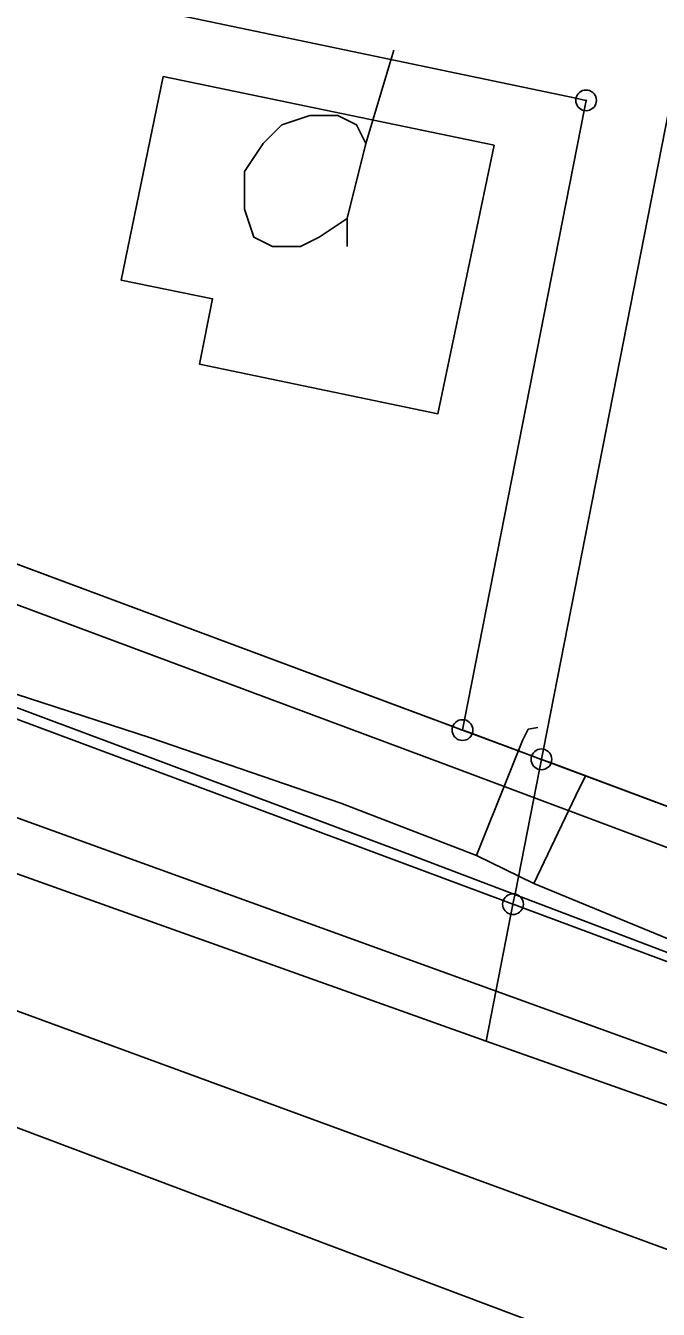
# Model space of a CAD drawing. Extents: x -645676 to -642474, y -1077513 to -1072613.
# Drawn here: x -644224.5 to -644194.1, y -1075031.7 to -1074969.9 of the extents above; entities that cross this region are included whole.
import ezdxf

# ---------------------------------------------------------------- set-up
doc = ezdxf.new("R2010")
doc.units = 0
for name, color, linetype in [('_elezni_n__tra_', 7, 'Continuous'), ('katastr_ln___zem____popis', 7, 'Continuous'), ('KN', 7, 'Continuous'), ('KULTURY_STAV', 7, 'Continuous'), ('KULTURY_ZNACKY', 7, 'Continuous'), ('Obvod_KP_', 7, 'Continuous'), ('OBVOD_PU', 7, 'Continuous'), ('PLYNOVOD', 7, 'Continuous'), ('SDELOVACI', 7, 'Continuous'), ('Silnice_II__t__dy_a_III__t__dy', 7, 'Continuous')]:
    doc.layers.add(name, color=color, linetype=linetype)

# ---------------------------------------------------------------- blocks, each defined once
blk = doc.blocks.new('$431')
blk.add_line((0.63, 0.99), (0.9, 1.89))
blk.add_lwpolyline([(0.45, 0), (0.45, 0.27), (0.63, 0.99), (0.54, 1.17), (0.36, 1.26), (0.09, 1.26), (-0.18, 1.17), (-0.36, 0.99), (-0.54, 0.72), (-0.54, 0.36), (-0.45, 0.09), (-0.27, 0), (0, 0), (0.18, 0.09), (0.45, 0.27)])

msp = doc.modelspace()

# ---------------------------------------------------------------- linework, layer by layer
at = {"layer": '_elezni_n__tra_'}
msp.add_lwpolyline([(-645032.05, -1074719.88), (-645007.73, -1074729.17), (-644983.14, -1074736.55), (-644942.37, -1074750.02), (-644914.47, -1074760.84), (-644882.89, -1074772.03), (-644837.1, -1074789.71), (-644791.46, -1074806.27), (-644722.98, -1074831.82), (-644692.05, -1074843.35), (-644645.1, -1074860.33), (-644595.62, -1074879.05), (-644567.2, -1074889.68), (-644538.28, -1074900.75), (-644463.04, -1074928.93), (-644414.14, -1074947.15), (-644324.54, -1074980.78), (-644238.86, -1075012.25), (-644147.17, -1075045.91), (-644073.62, -1075073.69), (-644009.64, -1075097.37)], dxfattribs=at)
at = {"layer": 'KN'}
for points in [[(-644192.23, -1074967.22), (-644199.59, -1075004.77), (-644199.6, -1075004.77), (-644199.69, -1075004.76), (-644199.78, -1075004.77), (-644199.86, -1075004.79), (-644199.94, -1075004.83), (-644200.01, -1075004.88), (-644200.07, -1075004.94), (-644200.12, -1075005.01), (-644200.16, -1075005.09), (-644203.02, -1075004.02), (-644203, -1075003.94), (-644202.99, -1075003.85), (-644203, -1075003.76), (-644203.02, -1075003.68), (-644203.06, -1075003.6), (-644203.11, -1075003.53), (-644203.17, -1075003.47), (-644203.24, -1075003.42), (-644203.32, -1075003.38), (-644203.39, -1075003.36), (-644197.64, -1074974.03), (-644197.63, -1074974.03), (-644197.54, -1074974.04), (-644197.45, -1074974.03), (-644197.37, -1074974.01), (-644197.29, -1074973.97), (-644197.22, -1074973.92), (-644197.16, -1074973.86), (-644197.11, -1074973.79), (-644197.07, -1074973.71), (-644197.05, -1074973.63), (-644197.04, -1074973.54), (-644197.05, -1074973.45), (-644197.07, -1074973.37), (-644197.11, -1074973.29), (-644197.16, -1074973.22), (-644197.22, -1074973.16), (-644197.29, -1074973.11), (-644197.37, -1074973.07), (-644197.45, -1074973.05), (-644197.54, -1074973.04), (-644197.63, -1074973.05), (-644197.71, -1074973.07), (-644197.79, -1074973.11), (-644197.86, -1074973.16), (-644197.92, -1074973.22), (-644197.97, -1074973.29), (-644198.01, -1074973.37), (-644198.03, -1074973.44), (-644224.22, -1074967.94)], [(-644186.14, -1075010.32), (-644199.22, -1075005.43), (-644199.2, -1075005.35), (-644199.19, -1075005.26), (-644199.2, -1075005.17), (-644199.22, -1075005.09), (-644199.26, -1075005.01), (-644199.31, -1075004.94), (-644199.37, -1075004.88), (-644199.44, -1075004.83), (-644199.52, -1075004.79), (-644199.59, -1075004.77), (-644192.23, -1074967.22)], [(-644224.22, -1074967.94), (-644198.03, -1074973.44), (-644198.03, -1074973.45), (-644198.04, -1074973.54), (-644198.03, -1074973.63), (-644198.01, -1074973.71), (-644197.97, -1074973.79), (-644197.92, -1074973.86), (-644197.86, -1074973.92), (-644197.79, -1074973.97), (-644197.71, -1074974.01), (-644197.64, -1074974.03), (-644203.39, -1075003.36), (-644203.4, -1075003.36), (-644203.49, -1075003.35), (-644203.58, -1075003.36), (-644203.66, -1075003.38), (-644203.74, -1075003.42), (-644203.81, -1075003.47), (-644203.87, -1075003.53), (-644203.92, -1075003.6), (-644203.96, -1075003.68), (-644229.46, -1074994.18)], [(-644197.54, -1074973.55), (-644197.54, -1074973.54), (-644197.55, -1074973.54), (-644197.55, -1074973.53), (-644197.54, -1074973.53), (-644197.53, -1074973.53), (-644197.53, -1074973.54), (-644197.53, -1074973.55), (-644197.54, -1074973.55)], [(-644229.46, -1074994.18), (-644203.96, -1075003.68), (-644203.98, -1075003.76), (-644203.99, -1075003.85), (-644203.98, -1075003.94), (-644203.96, -1075004.02), (-644203.92, -1075004.1), (-644203.87, -1075004.17), (-644203.81, -1075004.23), (-644203.74, -1075004.28), (-644203.66, -1075004.32), (-644203.58, -1075004.34), (-644203.49, -1075004.35), (-644203.4, -1075004.34), (-644203.32, -1075004.32), (-644203.24, -1075004.28), (-644203.17, -1075004.23), (-644203.11, -1075004.17), (-644203.06, -1075004.1), (-644203.02, -1075004.02), (-644200.16, -1075005.09), (-644200.18, -1075005.17), (-644200.19, -1075005.26), (-644200.18, -1075005.35), (-644200.16, -1075005.43), (-644200.12, -1075005.51), (-644200.07, -1075005.58), (-644200.01, -1075005.64), (-644199.94, -1075005.69), (-644199.86, -1075005.73), (-644199.79, -1075005.75), (-644200.96, -1075011.74), (-644200.97, -1075011.74), (-644201.06, -1075011.73), (-644201.15, -1075011.74), (-644201.23, -1075011.76), (-644201.31, -1075011.8), (-644201.38, -1075011.85), (-644201.44, -1075011.91), (-644201.49, -1075011.98), (-644201.53, -1075012.06), (-644230.84, -1075001.13)], [(-644203.02, -1075004.02), (-644203.48, -1075003.85), (-644203.48, -1075003.84), (-644203.49, -1075003.84), (-644203.39, -1075003.36), (-644203.32, -1075003.38), (-644203.24, -1075003.42), (-644203.17, -1075003.47), (-644203.11, -1075003.53), (-644203.06, -1075003.6), (-644203.02, -1075003.68), (-644203, -1075003.76), (-644202.99, -1075003.85), (-644203, -1075003.94), (-644203.02, -1075004.02)], [(-644203.48, -1075003.85), (-644203.49, -1075003.85), (-644203.49, -1075003.84), (-644203.48, -1075003.84), (-644203.48, -1075003.85)], [(-644199.22, -1075005.43), (-644199.68, -1075005.26), (-644199.68, -1075005.25), (-644199.69, -1075005.25), (-644199.59, -1075004.77), (-644199.52, -1075004.79), (-644199.44, -1075004.83), (-644199.37, -1075004.88), (-644199.31, -1075004.94), (-644199.26, -1075005.01), (-644199.22, -1075005.09), (-644199.2, -1075005.17), (-644199.19, -1075005.26), (-644199.2, -1075005.35), (-644199.22, -1075005.43)], [(-644199.68, -1075005.26), (-644199.69, -1075005.26), (-644199.69, -1075005.25), (-644199.68, -1075005.25), (-644199.68, -1075005.26)], [(-644186.42, -1075017.68), (-644200.59, -1075012.4), (-644200.57, -1075012.32), (-644200.56, -1075012.23), (-644200.57, -1075012.14), (-644200.59, -1075012.06), (-644200.63, -1075011.98), (-644200.68, -1075011.91), (-644200.74, -1075011.85), (-644200.81, -1075011.8), (-644200.89, -1075011.76), (-644200.96, -1075011.74), (-644199.79, -1075005.75), (-644199.78, -1075005.75), (-644199.69, -1075005.76), (-644199.6, -1075005.75), (-644199.52, -1075005.73), (-644199.44, -1075005.69), (-644199.37, -1075005.64), (-644199.31, -1075005.58), (-644199.26, -1075005.51), (-644199.22, -1075005.43), (-644186.14, -1075010.32)], [(-644200.59, -1075012.4), (-644201.05, -1075012.23), (-644201.05, -1075012.22), (-644201.06, -1075012.22), (-644200.96, -1075011.74), (-644200.89, -1075011.76), (-644200.81, -1075011.8), (-644200.74, -1075011.85), (-644200.68, -1075011.91), (-644200.63, -1075011.98), (-644200.59, -1075012.06), (-644200.57, -1075012.14), (-644200.56, -1075012.23), (-644200.57, -1075012.32), (-644200.59, -1075012.4)], [(-644201.06, -1075012.22), (-644201.06, -1075012.23), (-644201.07, -1075012.23), (-644201.07, -1075012.22), (-644201.06, -1075012.22)], [(-644201.05, -1075012.23), (-644201.06, -1075012.23), (-644201.06, -1075012.22), (-644201.05, -1075012.22), (-644201.05, -1075012.23)]]:
    msp.add_lwpolyline(points, dxfattribs=at)
for points in [[(-644201.97, -1074975.7), (-644204.67, -1074988.62), (-644216.15, -1074986.23), (-644215.52, -1074983.09), (-644219.92, -1074982.19), (-644217.89, -1074972.39)], [(-644201.97, -1074975.7), (-644217.89, -1074972.39), (-644219.92, -1074982.19), (-644215.52, -1074983.09), (-644216.15, -1074986.23), (-644204.67, -1074988.62)], [(-644197.64, -1074974.03), (-644197.54, -1074973.55), (-644197.53, -1074973.55), (-644197.53, -1074973.54), (-644197.53, -1074973.53), (-644197.54, -1074973.53), (-644197.55, -1074973.53), (-644197.55, -1074973.54), (-644198.03, -1074973.44), (-644198.01, -1074973.37), (-644197.97, -1074973.29), (-644197.92, -1074973.22), (-644197.86, -1074973.16), (-644197.79, -1074973.11), (-644197.71, -1074973.07), (-644197.63, -1074973.05), (-644197.54, -1074973.04), (-644197.45, -1074973.05), (-644197.37, -1074973.07), (-644197.29, -1074973.11), (-644197.22, -1074973.16), (-644197.16, -1074973.22), (-644197.11, -1074973.29), (-644197.07, -1074973.37), (-644197.05, -1074973.45), (-644197.04, -1074973.54), (-644197.05, -1074973.63), (-644197.07, -1074973.71), (-644197.11, -1074973.79), (-644197.16, -1074973.86), (-644197.22, -1074973.92), (-644197.29, -1074973.97), (-644197.37, -1074974.01), (-644197.45, -1074974.03), (-644197.54, -1074974.04), (-644197.63, -1074974.03)], [(-644197.55, -1074973.54), (-644197.55, -1074973.55), (-644197.54, -1074973.55), (-644197.64, -1074974.03), (-644197.71, -1074974.01), (-644197.79, -1074973.97), (-644197.86, -1074973.92), (-644197.92, -1074973.86), (-644197.97, -1074973.79), (-644198.01, -1074973.71), (-644198.03, -1074973.63), (-644198.04, -1074973.54), (-644198.03, -1074973.45), (-644198.03, -1074973.44)], [(-644197.54, -1074973.55), (-644197.55, -1074973.55), (-644197.55, -1074973.54), (-644197.54, -1074973.54)], [(-644201.53, -1075012.06), (-644201.55, -1075012.14), (-644201.56, -1075012.23), (-644201.55, -1075012.32), (-644201.53, -1075012.4), (-644201.49, -1075012.48), (-644201.44, -1075012.55), (-644201.38, -1075012.61), (-644201.31, -1075012.66), (-644201.23, -1075012.7), (-644201.16, -1075012.72), (-644202.35, -1075018.82), (-644232.72, -1075008), (-644231.41, -1075001.45), (-644231.4, -1075001.45), (-644231.31, -1075001.46), (-644231.22, -1075001.45), (-644231.14, -1075001.43), (-644231.06, -1075001.39), (-644230.99, -1075001.34), (-644230.93, -1075001.28), (-644230.88, -1075001.21), (-644230.84, -1075001.13)], [(-644203.39, -1075003.36), (-644203.49, -1075003.84), (-644203.5, -1075003.84), (-644203.5, -1075003.85), (-644203.96, -1075003.68), (-644203.92, -1075003.6), (-644203.87, -1075003.53), (-644203.81, -1075003.47), (-644203.74, -1075003.42), (-644203.66, -1075003.38), (-644203.58, -1075003.36), (-644203.49, -1075003.35), (-644203.4, -1075003.36)], [(-644203.5, -1075003.85), (-644203.5, -1075003.86), (-644203.49, -1075003.86), (-644203.48, -1075003.86), (-644203.48, -1075003.85), (-644203.02, -1075004.02), (-644203.06, -1075004.1), (-644203.11, -1075004.17), (-644203.17, -1075004.23), (-644203.24, -1075004.28), (-644203.32, -1075004.32), (-644203.4, -1075004.34), (-644203.49, -1075004.35), (-644203.58, -1075004.34), (-644203.66, -1075004.32), (-644203.74, -1075004.28), (-644203.81, -1075004.23), (-644203.87, -1075004.17), (-644203.92, -1075004.1), (-644203.96, -1075004.02), (-644203.98, -1075003.94), (-644203.99, -1075003.85), (-644203.98, -1075003.76), (-644203.96, -1075003.68)], [(-644203.49, -1075003.85), (-644203.5, -1075003.85), (-644203.5, -1075003.84), (-644203.49, -1075003.84)], [(-644203.49, -1075003.85), (-644203.48, -1075003.85), (-644203.48, -1075003.86), (-644203.49, -1075003.86), (-644203.5, -1075003.86), (-644203.5, -1075003.85)], [(-644199.7, -1075005.26), (-644199.7, -1075005.27), (-644199.69, -1075005.27), (-644199.79, -1075005.75), (-644199.86, -1075005.73), (-644199.94, -1075005.69), (-644200.01, -1075005.64), (-644200.07, -1075005.58), (-644200.12, -1075005.51), (-644200.16, -1075005.43), (-644200.18, -1075005.35), (-644200.19, -1075005.26), (-644200.18, -1075005.17), (-644200.16, -1075005.09)], [(-644199.59, -1075004.77), (-644199.69, -1075005.25), (-644199.7, -1075005.25), (-644199.7, -1075005.26), (-644200.16, -1075005.09), (-644200.12, -1075005.01), (-644200.07, -1075004.94), (-644200.01, -1075004.88), (-644199.94, -1075004.83), (-644199.86, -1075004.79), (-644199.78, -1075004.77), (-644199.69, -1075004.76), (-644199.6, -1075004.77)], [(-644199.22, -1075005.43), (-644199.26, -1075005.51), (-644199.31, -1075005.58), (-644199.37, -1075005.64), (-644199.44, -1075005.69), (-644199.52, -1075005.73), (-644199.6, -1075005.75), (-644199.69, -1075005.76), (-644199.78, -1075005.75), (-644199.79, -1075005.75), (-644199.69, -1075005.27), (-644199.68, -1075005.27), (-644199.68, -1075005.26)], [(-644199.69, -1075005.26), (-644199.7, -1075005.26), (-644199.7, -1075005.25), (-644199.69, -1075005.25)], [(-644199.69, -1075005.26), (-644199.69, -1075005.27), (-644199.7, -1075005.27), (-644199.7, -1075005.26)], [(-644199.68, -1075005.26), (-644199.68, -1075005.27), (-644199.69, -1075005.27), (-644199.69, -1075005.26)], [(-644201.07, -1075012.23), (-644201.07, -1075012.24), (-644201.06, -1075012.24), (-644201.16, -1075012.72), (-644201.23, -1075012.7), (-644201.31, -1075012.66), (-644201.38, -1075012.61), (-644201.44, -1075012.55), (-644201.49, -1075012.48), (-644201.53, -1075012.4), (-644201.55, -1075012.32), (-644201.56, -1075012.23), (-644201.55, -1075012.14), (-644201.53, -1075012.06)], [(-644200.96, -1075011.74), (-644201.06, -1075012.22), (-644201.07, -1075012.22), (-644201.07, -1075012.23), (-644201.53, -1075012.06), (-644201.49, -1075011.98), (-644201.44, -1075011.91), (-644201.38, -1075011.85), (-644201.31, -1075011.8), (-644201.23, -1075011.76), (-644201.15, -1075011.74), (-644201.06, -1075011.73), (-644200.97, -1075011.74)], [(-644186.42, -1075017.68), (-644186.44, -1075017.76), (-644186.45, -1075017.85), (-644186.44, -1075017.94), (-644186.42, -1075018.02), (-644186.38, -1075018.1), (-644186.33, -1075018.17), (-644186.27, -1075018.23), (-644186.2, -1075018.28), (-644186.12, -1075018.32), (-644186.04, -1075018.34), (-644185.97, -1075018.35), (-644186.2, -1075024.53), (-644202.35, -1075018.82), (-644201.16, -1075012.72), (-644201.15, -1075012.72), (-644201.06, -1075012.73), (-644200.97, -1075012.72), (-644200.89, -1075012.7), (-644200.81, -1075012.66), (-644200.74, -1075012.61), (-644200.68, -1075012.55), (-644200.63, -1075012.48), (-644200.59, -1075012.4)], [(-644200.59, -1075012.4), (-644200.63, -1075012.48), (-644200.68, -1075012.55), (-644200.74, -1075012.61), (-644200.81, -1075012.66), (-644200.89, -1075012.7), (-644200.97, -1075012.72), (-644201.06, -1075012.73), (-644201.15, -1075012.72), (-644201.16, -1075012.72), (-644201.06, -1075012.24), (-644201.05, -1075012.24), (-644201.05, -1075012.23)], [(-644201.06, -1075012.23), (-644201.06, -1075012.24), (-644201.07, -1075012.24), (-644201.07, -1075012.23)], [(-644201.05, -1075012.23), (-644201.05, -1075012.24), (-644201.06, -1075012.24), (-644201.06, -1075012.23)]]:
    msp.add_lwpolyline(points, close=True, dxfattribs=at)
at = {"layer": 'KULTURY_STAV'}
for points in [[(-644127.45, -1075086.98), (-644129.42, -1075059.78), (-644147.15, -1075053.4), (-644187.28, -1075037.16), (-644343.27, -1074978.43), (-644510.38, -1074916.7), (-644549.16, -1074903.47), (-644556.33, -1074901.02), (-644557.93, -1074900.48), (-644558.03, -1074904.5), (-644560.18, -1074990.72), (-644561.36, -1075031.63), (-644563.77, -1075059.63), (-644570.53, -1075092.51)], [(-644549.16, -1074903.47), (-644510.38, -1074916.7), (-644343.27, -1074978.43), (-644187.28, -1075037.16), (-644147.15, -1075053.4), (-644150.84, -1075051.91), (-644150.35, -1075080.54), (-644148.65, -1075103.5)], [(-644318.2, -1074953.42), (-644286.02, -1074973.12), (-644267.32, -1074980.08), (-644248.63, -1074987.05), (-644229.93, -1074994.01), (-644203.49, -1075003.85), (-644199.69, -1075005.26), (-644185.67, -1075010.49), (-644175.32, -1075014.34), (-644151.01, -1075023.4), (-644132.56, -1075030.27), (-644126.29, -1075026.29), (-644124.14, -1075003.93), (-644123.87, -1075001.12), (-644121.22, -1074974.56), (-644120.29, -1074967.74), (-644116.71, -1074949.63), (-644115.89, -1074941.48), (-644114.12, -1074927.36)], [(-644114.12, -1074927.36), (-644115.89, -1074941.48), (-644116.71, -1074949.63), (-644120.29, -1074967.74), (-644121.22, -1074974.56), (-644123.87, -1075001.12), (-644124.14, -1075003.93), (-644126.29, -1075026.29), (-644132.56, -1075030.27), (-644151.01, -1075023.4), (-644175.32, -1075014.34), (-644185.67, -1075010.49), (-644199.69, -1075005.26), (-644203.49, -1075003.85), (-644229.93, -1074994.01), (-644248.63, -1074987.05), (-644267.32, -1074980.08), (-644286.02, -1074973.12), (-644318.2, -1074953.42)], [(-644217.89, -1074972.39), (-644201.97, -1074975.7), (-644204.67, -1074988.62), (-644216.15, -1074986.23), (-644215.52, -1074983.09), (-644219.92, -1074982.19), (-644217.89, -1074972.39)], [(-644217.89, -1074972.39), (-644219.92, -1074982.19), (-644215.52, -1074983.09), (-644216.15, -1074986.23), (-644204.67, -1074988.62), (-644201.97, -1074975.7), (-644217.89, -1074972.39)]]:
    msp.add_lwpolyline(points, dxfattribs=at)
at = {"layer": 'Obvod_KP_'}
msp.add_lwpolyline([(-644001.9, -1074706.23), (-644008.32, -1074716.63), (-644019.09, -1074732.87), (-644030.63, -1074748.76), (-644033.82, -1074752.54), (-644037.42, -1074756.98), (-644021.6, -1074853.49), (-644044.37, -1075005.55), (-644052.47, -1075075.41), (-644064.86, -1075071.09), (-644069.64, -1075069.16), (-644109.1, -1075052.98), (-644128.16, -1075045.7), (-644186.2, -1075024.53), (-644202.35, -1075018.82), (-644232.72, -1075008), (-644288.4, -1074987.6), (-644322.8, -1074974.71)], dxfattribs=at)
at = {"layer": 'OBVOD_PU'}
msp.add_lwpolyline([(-644001.9, -1074706.23), (-644008.32, -1074716.63), (-644019.09, -1074732.87), (-644030.63, -1074748.76), (-644033.82, -1074752.54), (-644037.42, -1074756.98), (-644021.6, -1074853.49), (-644044.37, -1075005.55), (-644052.47, -1075075.41), (-644064.86, -1075071.09), (-644069.64, -1075069.16), (-644109.1, -1075052.98), (-644128.16, -1075045.7), (-644186.2, -1075024.53), (-644202.35, -1075018.82), (-644232.72, -1075008), (-644288.4, -1074987.6), (-644322.8, -1074974.71)], dxfattribs=at)
at = {"layer": 'PLYNOVOD'}
for p, q in [((-644224.98, -1075002.12), (-644218.5, -1075004.23)), ((-644200.61, -1075004.35), (-644200.33, -1075003.8)), ((-644200.33, -1075003.8), (-644199.87, -1075003.73)), ((-644218.5, -1075004.23), (-644209.35, -1075007.37)), ((-644201.37, -1075006.27), (-644200.61, -1075004.35)), ((-644202.73, -1075009.68), (-644201.37, -1075006.27)), ((-644197.88, -1075006.66), (-644197.55, -1075006.03)), ((-644200.05, -1075011.23), (-644197.88, -1075006.66)), ((-644209.35, -1075007.37), (-644202.81, -1075009.88)), ((-644202.81, -1075009.88), (-644202.73, -1075009.68)), ((-644202.81, -1075009.88), (-644200.05, -1075011.23)), ((-644200.05, -1075011.23), (-644188.62, -1075015.96))]:
    msp.add_line(p, q, dxfattribs=at)
at = {"layer": 'SDELOVACI'}
msp.add_lwpolyline([(-644002.79, -1075089.11), (-644042.73, -1075074.42), (-644069.86, -1075063.79), (-644083.25, -1075059.36), (-644087.92, -1075057.48), (-644105.16, -1075051.43), (-644110, -1075049.52), (-644120.01, -1075045.24), (-644121.45, -1075045.05), (-644128.23, -1075043.92), (-644131.73, -1075043.14), (-644158.21, -1075032.34), (-644190.07, -1075020.69), (-644230.88, -1075005.93), (-644251.78, -1074998.47), (-644271.04, -1074991.9), (-644298.31, -1074981.49), (-644302.82, -1074980.07), (-644321.09, -1074973.09)], dxfattribs=at)
at = {"layer": 'Silnice_II__t__dy_a_III__t__dy'}
for p, q in [((-644204.39, -1075005.48), (-644230.98, -1074995.56)), ((-644232.9, -1074999.79), (-644206.04, -1075009.84)), ((-644175.9, -1075016.15), (-644204.39, -1075005.48)), ((-644206.04, -1075009.84), (-644177.74, -1075020.59))]:
    msp.add_line(p, q, dxfattribs=at)

# ---------------------------------------------------------------- block references
at = {"layer": 'KULTURY_ZNACKY', "xscale": 5, "yscale": 5}
msp.add_blockref('$431', (-644211.29, -1074980.57), dxfattribs=at)

# ---------------------------------------------------------------- texts
at = {"layer": 'katastr_ln___zem____popis'}
msp.add_text('238 Pardubice - Havlíčkův Brod', height=15, rotation=340.176, dxfattribs=at).set_placement((-644331.43, -1075009.55))

doc.saveas('drawing.dxf')
